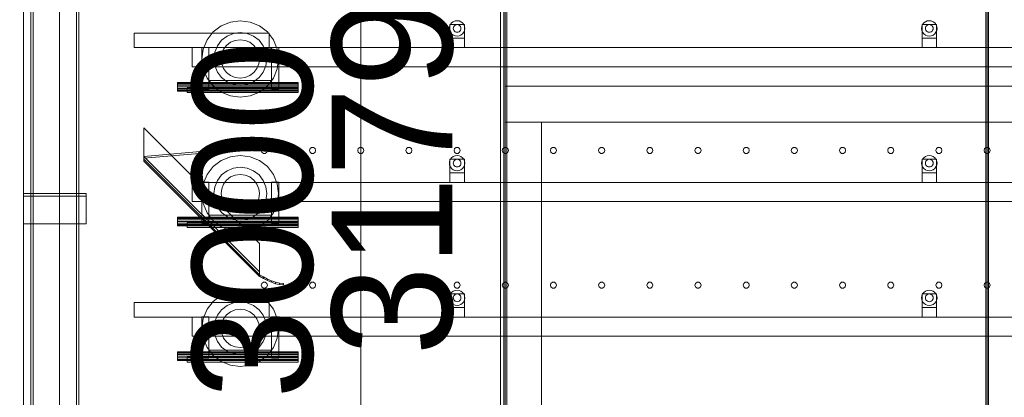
# Model space of a CAD drawing. Header units: millimetres. Extents: x -4395 to 65662, y -65530 to 6847.
# Tile 933 of 1034: x 40453 to 42497, y 1503 to 2288. Entities that reach past the tile are written whole.
import ezdxf

# ---------------------------------------------------------------- set-up
doc = ezdxf.new("R2010")
doc.units = ezdxf.units.MM
for name, color, linetype, lineweight in [('COTAS_O', 1, 'Continuous', 0), ('COTAS_P', 1, 'Continuous', 0), ('lateral_secador', 7, 'Continuous', 0)]:
    doc.layers.add(name, color=color, linetype=linetype, lineweight=lineweight)
doc.dimstyles.new('R19_100', dxfattribs={"dimtxt": 250, "dimasz": 150, "dimexe": 150, "dimexo": 80, "dimgap": 100, "dimtad": 1, "dimtih": 1, "dimtoh": 1, "dimdsep": 46, "dimcen": 0.09, "dimadec": 0, "dimazin": 0, "dimtfac": 1, "dimtdec": 4, "dimtofl": 0, "dimtmove": 0, "dimatfit": 3, "dimfxl": 1, "dimtolj": 1, "dimtzin": 0, "dimarcsym": 0})

# ---------------------------------------------------------------- blocks, each defined once
blk = doc.blocks.new('DIM_R33_10')
at = {"layer": 'COTAS_P'}
for p, q in [((40881.6, 4063.8), (40725.8, 4079.7)), ((27230.5, 1444.9), (40881.6, 4063.8)), ((40881.6, 4063.8), (40742.7, 3991.3)), ((41051.1, 3179.9), (40881.6, 4063.8)), ((27230.5, 1444.9), (27369.3, 1517.3)), ((27400.1, 561), (27230.5, 1444.9)), ((27230.5, 1444.9), (27386.3, 1428.9))]:
    blk.add_line(p, q, dxfattribs=at)
blk.add_text('13900 P', height=250, rotation=10.86, dxfattribs=at).set_placement((34037.2, 2852.5))
blk = doc.blocks.new('DIM_R33_12')
at = {"layer": 'COTAS_P'}
for p, q in [((41051.1, 3179.9), (41451.1, 3179.9)), ((41451.1, 3179.9), (41406.1, 3029.9)), ((41451.1, 0), (41451.1, 3179.9)), ((41451.1, 3179.9), (41496.1, 3029.9)), ((41451.1, 0), (41406.1, 150)), ((41451.1, 0), (41496.1, 150)), ((41051.1, 0), (41451.1, 0))]:
    blk.add_line(p, q, dxfattribs=at)
blk.add_text('3179.9 P', height=250, rotation=90, dxfattribs=at).set_placement((41351.1, 1589.9))
blk = doc.blocks.new('DIM_R33_29')
at = {"layer": 'COTAS_O'}
for p, q in [((40461.1, 3000), (41161.1, 3000)), ((41161.1, 3000), (41116.1, 2850)), ((41161.1, 0), (41161.1, 3000)), ((41161.1, 3000), (41206.1, 2850)), ((41161.1, 0), (41116.1, 150)), ((41161.1, 0), (41206.1, 150)), ((40461.1, 0), (41161.1, 0))]:
    blk.add_line(p, q, dxfattribs=at)
blk.add_text('3000 O', height=250, rotation=90, dxfattribs=at).set_placement((41061.1, 1500))

msp = doc.modelspace()

# ---------------------------------------------------------------- linework, layer by layer
at = {"layer": 'lateral_secador'}
for p, q in [((40461.134, 3000), (40461.134, 0)), ((40536.134, 0), (40536.134, 3000)), ((40461.134, 2925), (40461.134, 0)), ((40476.134, 2925), (40476.134, 20)), ((40481.134, 20), (40481.134, 2925)), ((40571.134, 2925), (40571.134, 20)), ((40576.134, 20), (40576.134, 2925)), ((41458.134, 2925), (41458.134, 60)), ((41461.134, 0), (41461.134, 2925)), ((41464.134, 60), (41464.134, 2925)), ((42458.134, 2925), (42458.134, 60)), ((42461.134, 0), (42461.134, 2925)), ((42464.134, 60), (42464.134, 2925)), ((40461.134, 2750), (40461.134, 0)), ((40536.134, 0), (40536.134, 2750)), ((40871.384, 2275.349), (40854.919, 2262.715)), ((40890.558, 2283.291), (40871.384, 2275.349)), ((40911.134, 2286), (40890.558, 2283.291)), ((40931.71, 2283.291), (40911.134, 2286)), ((40950.884, 2275.349), (40931.71, 2283.291)), ((40967.349, 2262.715), (40950.884, 2275.349)), ((41345.679, 2274.141), (41345.134, 2270)), ((41345.134, 2270), (41345.679, 2265.859)), ((41347.277, 2278), (41345.679, 2274.141)), ((41346.134, 2278), (41376.134, 2278)), ((41346.134, 2278), (41346.134, 2250)), ((41349.82, 2281.314), (41347.277, 2278)), ((41353.134, 2283.856), (41349.82, 2281.314)), ((41356.993, 2285.455), (41353.134, 2283.856)), ((41353.406, 2272.071), (41353.134, 2270)), ((41353.134, 2270), (41353.406, 2267.929)), ((41354.206, 2274), (41353.406, 2272.071)), ((41355.477, 2275.657), (41354.206, 2274)), ((41357.134, 2276.928), (41355.477, 2275.657)), ((41361.134, 2286), (41356.993, 2285.455)), ((41359.063, 2277.727), (41357.134, 2276.928)), ((41361.134, 2278), (41359.063, 2277.727)), ((41365.275, 2285.455), (41361.134, 2286)), ((41363.204, 2277.727), (41361.134, 2278)), ((41365.134, 2276.928), (41363.204, 2277.727)), ((41366.791, 2275.657), (41365.134, 2276.928)), ((41369.134, 2283.856), (41365.275, 2285.455)), ((41368.062, 2274), (41366.791, 2275.657)), ((41368.861, 2272.071), (41368.062, 2274)), ((41369.134, 2270), (41368.861, 2272.071)), ((41368.861, 2267.929), (41369.134, 2270)), ((41372.448, 2281.314), (41369.134, 2283.856)), ((41374.99, 2278), (41372.448, 2281.314)), ((41376.589, 2274.141), (41374.99, 2278)), ((41376.134, 2250), (41376.134, 2278)), ((41377.134, 2270), (41376.589, 2274.141)), ((41376.589, 2265.859), (41377.134, 2270)), ((42325.679, 2274.141), (42325.134, 2270)), ((42325.134, 2270), (42325.679, 2265.859)), ((42327.277, 2278), (42325.679, 2274.141)), ((42326.134, 2278), (42356.134, 2278)), ((42326.134, 2278), (42326.134, 2250)), ((42329.82, 2281.314), (42327.277, 2278)), ((42333.134, 2283.856), (42329.82, 2281.314)), ((42336.993, 2285.455), (42333.134, 2283.856)), ((42333.406, 2272.071), (42333.134, 2270)), ((42333.134, 2270), (42333.406, 2267.929)), ((42334.206, 2274), (42333.406, 2272.071)), ((42335.477, 2275.657), (42334.206, 2274)), ((42337.134, 2276.928), (42335.477, 2275.657)), ((42341.134, 2286), (42336.993, 2285.455)), ((42339.063, 2277.727), (42337.134, 2276.928)), ((42341.134, 2278), (42339.063, 2277.727)), ((42345.275, 2285.455), (42341.134, 2286)), ((42343.204, 2277.727), (42341.134, 2278)), ((42345.134, 2276.928), (42343.204, 2277.727)), ((42346.791, 2275.657), (42345.134, 2276.928)), ((42349.134, 2283.856), (42345.275, 2285.455)), ((42348.062, 2274), (42346.791, 2275.657)), ((42348.861, 2272.071), (42348.062, 2274)), ((42349.134, 2270), (42348.861, 2272.071)), ((42348.861, 2267.929), (42349.134, 2270)), ((42352.448, 2281.314), (42349.134, 2283.856)), ((42354.99, 2278), (42352.448, 2281.314)), ((42356.589, 2274.141), (42354.99, 2278)), ((42356.134, 2250), (42356.134, 2278)), ((42357.134, 2270), (42356.589, 2274.141)), ((42356.589, 2265.859), (42357.134, 2270)), ((40691.134, 2260), (40971.134, 2260)), ((40691.134, 2260), (40691.134, 2230)), ((40854.919, 2262.715), (40842.285, 2246.25)), ((40883.634, 2254.131), (40872.243, 2245.391)), ((40896.899, 2259.626), (40883.634, 2254.131)), ((40911.134, 2261.5), (40896.899, 2259.626)), ((40925.369, 2259.626), (40911.134, 2261.5)), ((40938.634, 2254.131), (40925.369, 2259.626)), ((40950.025, 2245.391), (40938.634, 2254.131)), ((40979.983, 2246.25), (40967.349, 2262.715)), ((40971.134, 2230), (40971.134, 2260)), ((41345.679, 2265.859), (41347.277, 2262)), ((41346.134, 2250), (41376.134, 2250)), ((41346.134, 2250), (41346.134, 2230)), ((41347.277, 2262), (41349.82, 2258.686)), ((41349.82, 2258.686), (41353.134, 2256.144)), ((41353.134, 2256.144), (41356.993, 2254.545)), ((41353.406, 2267.929), (41354.206, 2266)), ((41354.206, 2266), (41355.477, 2264.343)), ((41355.477, 2264.343), (41357.134, 2263.072)), ((41356.993, 2254.545), (41361.134, 2254)), ((41357.134, 2263.072), (41359.063, 2262.273)), ((41359.063, 2262.273), (41361.134, 2262)), ((41361.134, 2262), (41363.204, 2262.273)), ((41361.134, 2254), (41365.275, 2254.545)), ((41363.204, 2262.273), (41365.134, 2263.072)), ((41365.134, 2263.072), (41366.791, 2264.343)), ((41365.275, 2254.545), (41369.134, 2256.144)), ((41366.791, 2264.343), (41368.062, 2266)), ((41368.062, 2266), (41368.861, 2267.929)), ((41369.134, 2256.144), (41372.448, 2258.686)), ((41372.448, 2258.686), (41374.99, 2262)), ((41374.99, 2262), (41376.589, 2265.859)), ((41376.134, 2230), (41376.134, 2250)), ((42325.679, 2265.859), (42327.277, 2262)), ((42326.134, 2250), (42356.134, 2250)), ((42326.134, 2250), (42326.134, 2230)), ((42327.277, 2262), (42329.82, 2258.686)), ((42329.82, 2258.686), (42333.134, 2256.144)), ((42333.134, 2256.144), (42336.993, 2254.545)), ((42333.406, 2267.929), (42334.206, 2266)), ((42334.206, 2266), (42335.477, 2264.343)), ((42335.477, 2264.343), (42337.134, 2263.072)), ((42336.993, 2254.545), (42341.134, 2254)), ((42337.134, 2263.072), (42339.063, 2262.273)), ((42339.063, 2262.273), (42341.134, 2262)), ((42341.134, 2262), (42343.204, 2262.273)), ((42341.134, 2254), (42345.275, 2254.545)), ((42343.204, 2262.273), (42345.134, 2263.072)), ((42345.134, 2263.072), (42346.791, 2264.343)), ((42345.275, 2254.545), (42349.134, 2256.144)), ((42346.791, 2264.343), (42348.062, 2266)), ((42348.062, 2266), (42348.861, 2267.929)), ((42349.134, 2256.144), (42352.448, 2258.686)), ((42352.448, 2258.686), (42354.99, 2262)), ((42354.99, 2262), (42356.589, 2265.859)), ((42356.134, 2230), (42356.134, 2250)), ((40691.134, 2230), (40971.134, 2230)), ((40811.134, 2230), (60111.134, 2230)), ((40811.134, 2230), (40811.134, 2190)), ((40831.134, 2230.5), (40846.134, 2230.5)), ((40831.134, 2230.5), (40831.134, 2144.5)), ((40842.285, 2246.25), (40834.343, 2227.076)), ((40846.134, 2144.5), (40846.134, 2230.5)), ((40863.502, 2234), (40858.008, 2220.735)), ((40872.243, 2245.391), (40863.502, 2234)), ((40882.85, 2234.784), (40876.493, 2226.5)), ((40891.134, 2241.141), (40882.85, 2234.784)), ((40900.781, 2245.137), (40891.134, 2241.141)), ((40911.134, 2246.5), (40900.781, 2245.137)), ((40921.487, 2245.137), (40911.134, 2246.5)), ((40931.134, 2241.141), (40921.487, 2245.137)), ((40939.418, 2234.784), (40931.134, 2241.141)), ((40945.775, 2226.5), (40939.418, 2234.784)), ((40958.765, 2234), (40950.025, 2245.391)), ((40964.26, 2220.735), (40958.765, 2234)), ((40976.134, 2230.5), (40991.134, 2230.5)), ((40976.134, 2230.5), (40976.134, 2144.5)), ((40987.925, 2227.076), (40979.983, 2246.25)), ((40991.134, 2144.5), (40991.134, 2230.5)), ((41346.134, 2230), (41376.134, 2230)), ((42326.134, 2230), (42356.134, 2230)), ((40834.343, 2227.076), (40831.634, 2206.5)), ((40858.008, 2220.735), (40856.134, 2206.5)), ((40872.497, 2216.853), (40871.134, 2206.5)), ((40876.493, 2226.5), (40872.497, 2216.853)), ((40949.771, 2216.853), (40945.775, 2226.5)), ((40951.134, 2206.5), (40949.771, 2216.853)), ((40966.134, 2206.5), (40964.26, 2220.735)), ((40990.634, 2206.5), (40987.925, 2227.076)), ((40811.134, 2190), (60111.134, 2190)), ((40831.634, 2206.5), (40834.343, 2185.924)), ((40856.134, 2206.5), (40858.008, 2192.265)), ((40858.008, 2192.265), (40863.502, 2179)), ((40871.134, 2206.5), (40872.497, 2196.147)), ((40872.497, 2196.147), (40876.493, 2186.5)), ((40945.775, 2186.5), (40949.771, 2196.147)), ((40949.771, 2196.147), (40951.134, 2206.5)), ((40958.765, 2179), (40964.26, 2192.265)), ((40964.26, 2192.265), (40966.134, 2206.5)), ((40987.925, 2185.924), (40990.634, 2206.5)), ((40834.343, 2185.924), (40842.285, 2166.75)), ((40842.285, 2166.75), (40854.919, 2150.285)), ((40863.502, 2179), (40872.243, 2167.609)), ((40872.243, 2167.609), (40883.634, 2158.869)), ((40876.493, 2186.5), (40882.85, 2178.216)), ((40882.85, 2178.216), (40891.134, 2171.859)), ((40891.134, 2171.859), (40900.781, 2167.863)), ((40900.781, 2167.863), (40911.134, 2166.5)), ((40911.134, 2166.5), (40921.487, 2167.863)), ((40921.487, 2167.863), (40931.134, 2171.859)), ((40931.134, 2171.859), (40939.418, 2178.216)), ((40938.634, 2158.869), (40950.025, 2167.609)), ((40939.418, 2178.216), (40945.775, 2186.5)), ((40950.025, 2167.609), (40958.765, 2179)), ((40967.349, 2150.285), (40979.983, 2166.75)), ((40979.983, 2166.75), (40987.925, 2185.924)), ((40781.134, 2156.815), (40781.134, 2157.5)), ((40781.134, 2157.5), (41031.134, 2157.5)), ((40781.134, 2154.864), (40781.134, 2156.815)), ((40781.134, 2156.815), (41031.134, 2156.815)), ((40781.134, 2151.944), (40781.134, 2154.864)), ((40781.134, 2154.864), (41031.134, 2154.864)), ((40781.134, 2148.5), (40781.134, 2151.944)), ((40781.134, 2151.944), (41031.134, 2151.944)), ((40781.134, 2145.056), (40781.134, 2148.5)), ((41031.134, 2148.5), (40781.134, 2148.5)), ((40801.134, 2146.5), (41031.134, 2146.5)), ((40801.134, 2146.5), (40801.134, 2136.5)), ((40846.134, 2161.5), (40976.134, 2161.5)), ((40846.134, 2161.5), (40846.134, 2146.5)), ((40846.134, 2146.5), (40976.134, 2146.5)), ((40854.919, 2150.285), (40871.384, 2137.651)), ((40883.634, 2158.869), (40896.899, 2153.374)), ((40896.899, 2153.374), (40911.134, 2151.5)), ((40911.134, 2151.5), (40925.369, 2153.374)), ((40925.369, 2153.374), (40938.634, 2158.869)), ((40950.884, 2137.651), (40967.349, 2150.285)), ((40976.134, 2146.5), (40976.134, 2161.5)), ((41031.134, 2156.815), (41031.134, 2157.5)), ((41031.134, 2154.864), (41031.134, 2156.815)), ((41031.134, 2151.944), (41031.134, 2154.864)), ((41031.134, 2148.5), (41031.134, 2151.944)), ((41031.134, 2148.5), (41031.134, 2145.056)), ((41031.134, 2136.5), (41031.134, 2146.5)), ((41461.134, 2150), (44461.134, 2150)), ((41461.134, 2150), (41461.134, 2075)), ((40781.134, 2145.056), (40781.134, 2142.136)), ((40781.134, 2145.056), (41031.134, 2145.056)), ((40781.134, 2142.136), (40781.134, 2140.185)), ((40781.134, 2142.136), (41031.134, 2142.136)), ((40781.134, 2140.185), (40781.134, 2139.5)), ((40781.134, 2140.185), (41031.134, 2140.185)), ((40781.134, 2139.5), (41031.134, 2139.5)), ((40801.134, 2136.5), (41031.134, 2136.5)), ((40831.134, 2144.5), (40846.134, 2144.5)), ((40871.384, 2137.651), (40890.558, 2129.709)), ((40890.558, 2129.709), (40911.134, 2127)), ((40911.134, 2127), (40931.71, 2129.709)), ((40931.71, 2129.709), (40950.884, 2137.651)), ((40976.134, 2144.5), (40991.134, 2144.5)), ((41031.134, 2145.056), (41031.134, 2142.136)), ((41031.134, 2142.136), (41031.134, 2140.185)), ((41031.134, 2140.185), (41031.134, 2139.5)), ((41461.134, 2075), (42461.134, 2075)), ((41461.134, 2075), (41461.134, 135)), ((41461.134, 2075), (41536.134, 2075)), ((41461.134, 2075), (44461.134, 2075)), ((41536.134, 135), (41536.134, 2075)), ((42458.134, 2075), (42464.134, 2075)), ((42458.134, 2075), (42458.134, 135)), ((42461.134, 135), (42461.134, 2075)), ((42461.134, 2075), (43461.134, 2075)), ((42464.134, 135), (42464.134, 2075)), ((40951.134, 1823), (40711.134, 2063)), ((40711.134, 2063), (40711.134, 1994)), ((40851.134, 2016), (40711.134, 2004)), ((40851.134, 2012), (40711.134, 2000)), ((40711.134, 2004), (40951.134, 1764)), ((40711.134, 1998), (40711.134, 2004)), ((40711.134, 2004), (40711.134, 2000)), ((40851.134, 2012), (40851.134, 2016)), ((40890.558, 2003.291), (40871.384, 1995.349)), ((40911.134, 2006), (40890.558, 2003.291)), ((40931.71, 2003.291), (40911.134, 2006)), ((40950.884, 1995.349), (40931.71, 2003.291)), ((40955.997, 2020.082), (40954.784, 2016.35)), ((40954.784, 2016.35), (40955.997, 2012.618)), ((40959.172, 2022.389), (40955.997, 2020.082)), ((40955.997, 2012.618), (40959.172, 2010.311)), ((40963.096, 2022.389), (40959.172, 2022.389)), ((40959.172, 2010.311), (40963.096, 2010.311)), ((40966.271, 2020.082), (40963.096, 2022.389)), ((40963.096, 2010.311), (40966.271, 2012.618)), ((40967.484, 2016.35), (40966.271, 2020.082)), ((40966.271, 2012.618), (40967.484, 2016.35)), ((41055.997, 2020.082), (41054.784, 2016.35)), ((41054.784, 2016.35), (41055.997, 2012.618)), ((41059.172, 2022.389), (41055.997, 2020.082)), ((41055.997, 2012.618), (41059.172, 2010.311)), ((41063.096, 2022.389), (41059.172, 2022.389)), ((41059.172, 2010.311), (41063.096, 2010.311)), ((41066.271, 2020.082), (41063.096, 2022.389)), ((41063.096, 2010.311), (41066.271, 2012.618)), ((41067.484, 2016.35), (41066.271, 2020.082)), ((41066.271, 2012.618), (41067.484, 2016.35)), ((41155.997, 2020.082), (41154.784, 2016.35)), ((41154.784, 2016.35), (41155.997, 2012.618)), ((41159.172, 2022.389), (41155.997, 2020.082)), ((41155.997, 2012.618), (41159.172, 2010.311)), ((41163.096, 2022.389), (41159.172, 2022.389)), ((41159.172, 2010.311), (41163.096, 2010.311)), ((41166.271, 2020.082), (41163.096, 2022.389)), ((41163.096, 2010.311), (41166.271, 2012.618)), ((41167.484, 2016.35), (41166.271, 2020.082)), ((41166.271, 2012.618), (41167.484, 2016.35)), ((41255.997, 2020.082), (41254.784, 2016.35)), ((41254.784, 2016.35), (41255.997, 2012.618)), ((41259.172, 2022.389), (41255.997, 2020.082)), ((41255.997, 2012.618), (41259.172, 2010.311)), ((41263.096, 2022.389), (41259.172, 2022.389)), ((41259.172, 2010.311), (41263.096, 2010.311)), ((41266.271, 2020.082), (41263.096, 2022.389)), ((41263.096, 2010.311), (41266.271, 2012.618)), ((41267.484, 2016.35), (41266.271, 2020.082)), ((41266.271, 2012.618), (41267.484, 2016.35)), ((41353.134, 2003.856), (41349.82, 2001.314)), ((41356.993, 2005.455), (41353.134, 2003.856)), ((41355.997, 2020.082), (41354.784, 2016.35)), ((41354.784, 2016.35), (41355.997, 2012.618)), ((41359.172, 2022.389), (41355.997, 2020.082)), ((41355.997, 2012.618), (41359.172, 2010.311)), ((41361.134, 2006), (41356.993, 2005.455)), ((41363.096, 2022.389), (41359.172, 2022.389)), ((41359.172, 2010.311), (41363.096, 2010.311)), ((41365.275, 2005.455), (41361.134, 2006)), ((41366.271, 2020.082), (41363.096, 2022.389)), ((41363.096, 2010.311), (41366.271, 2012.618)), ((41369.134, 2003.856), (41365.275, 2005.455)), ((41367.484, 2016.35), (41366.271, 2020.082)), ((41366.271, 2012.618), (41367.484, 2016.35)), ((41372.448, 2001.314), (41369.134, 2003.856)), ((41455.997, 2020.082), (41454.784, 2016.35)), ((41454.784, 2016.35), (41455.997, 2012.618)), ((41459.172, 2022.389), (41455.997, 2020.082)), ((41455.997, 2012.618), (41459.172, 2010.311)), ((41463.096, 2022.389), (41459.172, 2022.389)), ((41459.172, 2010.311), (41463.096, 2010.311)), ((41466.271, 2020.082), (41463.096, 2022.389)), ((41463.096, 2010.311), (41466.271, 2012.618)), ((41467.484, 2016.35), (41466.271, 2020.082)), ((41466.271, 2012.618), (41467.484, 2016.35)), ((41555.997, 2020.082), (41554.784, 2016.35)), ((41554.784, 2016.35), (41555.997, 2012.618)), ((41559.172, 2022.389), (41555.997, 2020.082)), ((41555.997, 2012.618), (41559.172, 2010.311)), ((41563.096, 2022.389), (41559.172, 2022.389)), ((41559.172, 2010.311), (41563.096, 2010.311)), ((41566.271, 2020.082), (41563.096, 2022.389)), ((41563.096, 2010.311), (41566.271, 2012.618)), ((41567.484, 2016.35), (41566.271, 2020.082)), ((41566.271, 2012.618), (41567.484, 2016.35)), ((41655.997, 2020.082), (41654.784, 2016.35)), ((41654.784, 2016.35), (41655.997, 2012.618)), ((41659.172, 2022.389), (41655.997, 2020.082)), ((41655.997, 2012.618), (41659.172, 2010.311)), ((41663.096, 2022.389), (41659.172, 2022.389)), ((41659.172, 2010.311), (41663.096, 2010.311)), ((41666.271, 2020.082), (41663.096, 2022.389)), ((41663.096, 2010.311), (41666.271, 2012.618)), ((41667.484, 2016.35), (41666.271, 2020.082)), ((41666.271, 2012.618), (41667.484, 2016.35)), ((41755.997, 2020.082), (41754.784, 2016.35)), ((41754.784, 2016.35), (41755.997, 2012.618)), ((41759.172, 2022.389), (41755.997, 2020.082)), ((41755.997, 2012.618), (41759.172, 2010.311)), ((41763.096, 2022.389), (41759.172, 2022.389)), ((41759.172, 2010.311), (41763.096, 2010.311)), ((41766.271, 2020.082), (41763.096, 2022.389)), ((41763.096, 2010.311), (41766.271, 2012.618)), ((41767.484, 2016.35), (41766.271, 2020.082)), ((41766.271, 2012.618), (41767.484, 2016.35)), ((41855.997, 2020.082), (41854.784, 2016.35)), ((41854.784, 2016.35), (41855.997, 2012.618)), ((41859.172, 2022.389), (41855.997, 2020.082)), ((41855.997, 2012.618), (41859.172, 2010.311)), ((41863.096, 2022.389), (41859.172, 2022.389)), ((41859.172, 2010.311), (41863.096, 2010.311)), ((41866.271, 2020.082), (41863.096, 2022.389)), ((41863.096, 2010.311), (41866.271, 2012.618)), ((41867.484, 2016.35), (41866.271, 2020.082)), ((41866.271, 2012.618), (41867.484, 2016.35)), ((41955.997, 2020.082), (41954.784, 2016.35)), ((41954.784, 2016.35), (41955.997, 2012.618)), ((41959.172, 2022.389), (41955.997, 2020.082)), ((41955.997, 2012.618), (41959.172, 2010.311)), ((41963.096, 2022.389), (41959.172, 2022.389)), ((41959.172, 2010.311), (41963.096, 2010.311)), ((41966.271, 2020.082), (41963.096, 2022.389)), ((41963.096, 2010.311), (41966.271, 2012.618)), ((41967.484, 2016.35), (41966.271, 2020.082)), ((41966.271, 2012.618), (41967.484, 2016.35)), ((42055.997, 2020.082), (42054.784, 2016.35)), ((42054.784, 2016.35), (42055.997, 2012.618)), ((42059.172, 2022.389), (42055.997, 2020.082)), ((42055.997, 2012.618), (42059.172, 2010.311)), ((42063.096, 2022.389), (42059.172, 2022.389)), ((42059.172, 2010.311), (42063.096, 2010.311)), ((42066.271, 2020.082), (42063.096, 2022.389)), ((42063.096, 2010.311), (42066.271, 2012.618)), ((42067.484, 2016.35), (42066.271, 2020.082)), ((42066.271, 2012.618), (42067.484, 2016.35)), ((42155.997, 2020.082), (42154.784, 2016.35)), ((42154.784, 2016.35), (42155.997, 2012.618)), ((42159.172, 2022.389), (42155.997, 2020.082)), ((42155.997, 2012.618), (42159.172, 2010.311)), ((42163.096, 2022.389), (42159.172, 2022.389)), ((42159.172, 2010.311), (42163.096, 2010.311)), ((42166.271, 2020.082), (42163.096, 2022.389)), ((42163.096, 2010.311), (42166.271, 2012.618)), ((42167.484, 2016.35), (42166.271, 2020.082)), ((42166.271, 2012.618), (42167.484, 2016.35)), ((42255.997, 2020.082), (42254.784, 2016.35)), ((42254.784, 2016.35), (42255.997, 2012.618)), ((42259.172, 2022.389), (42255.997, 2020.082)), ((42255.997, 2012.618), (42259.172, 2010.311)), ((42263.096, 2022.389), (42259.172, 2022.389)), ((42259.172, 2010.311), (42263.096, 2010.311)), ((42266.271, 2020.082), (42263.096, 2022.389)), ((42263.096, 2010.311), (42266.271, 2012.618)), ((42267.484, 2016.35), (42266.271, 2020.082)), ((42266.271, 2012.618), (42267.484, 2016.35)), ((42333.134, 2003.856), (42329.82, 2001.314)), ((42336.993, 2005.455), (42333.134, 2003.856)), ((42341.134, 2006), (42336.993, 2005.455)), ((42345.275, 2005.455), (42341.134, 2006)), ((42349.134, 2003.856), (42345.275, 2005.455)), ((42352.448, 2001.314), (42349.134, 2003.856)), ((42355.997, 2020.082), (42354.784, 2016.35)), ((42354.784, 2016.35), (42355.997, 2012.618)), ((42359.172, 2022.389), (42355.997, 2020.082)), ((42355.997, 2012.618), (42359.172, 2010.311)), ((42363.096, 2022.389), (42359.172, 2022.389)), ((42359.172, 2010.311), (42363.096, 2010.311)), ((42366.271, 2020.082), (42363.096, 2022.389)), ((42363.096, 2010.311), (42366.271, 2012.618)), ((42367.484, 2016.35), (42366.271, 2020.082)), ((42366.271, 2012.618), (42367.484, 2016.35)), ((42455.997, 2020.082), (42454.784, 2016.35)), ((42454.784, 2016.35), (42455.997, 2012.618)), ((42459.172, 2022.389), (42455.997, 2020.082)), ((42455.997, 2012.618), (42459.172, 2010.311)), ((42463.096, 2022.389), (42459.172, 2022.389)), ((42459.172, 2010.311), (42463.096, 2010.311)), ((42466.271, 2020.082), (42463.096, 2022.389)), ((42463.096, 2010.311), (42466.271, 2012.618)), ((42467.484, 2016.35), (42466.271, 2020.082)), ((42466.271, 2012.618), (42467.484, 2016.35)), ((40711.134, 1998), (40951.134, 1758)), ((40711.134, 1994), (40711.134, 1998)), ((40711.134, 1994), (40951.134, 1754)), ((40854.919, 1982.715), (40842.285, 1966.25)), ((40871.384, 1995.349), (40854.919, 1982.715)), ((40967.349, 1982.715), (40950.884, 1995.349)), ((40979.983, 1966.25), (40967.349, 1982.715)), ((41345.679, 1994.141), (41345.134, 1990)), ((41345.134, 1990), (41345.679, 1985.859)), ((41347.277, 1998), (41345.679, 1994.141)), ((41345.679, 1985.859), (41347.277, 1982)), ((41346.134, 1998), (41376.134, 1998)), ((41346.134, 1998), (41346.134, 1970)), ((41349.82, 2001.314), (41347.277, 1998)), ((41353.406, 1992.071), (41353.134, 1990)), ((41353.134, 1990), (41353.406, 1987.929)), ((41354.206, 1994), (41353.406, 1992.071)), ((41353.406, 1987.929), (41354.206, 1986)), ((41355.477, 1995.657), (41354.206, 1994)), ((41354.206, 1986), (41355.477, 1984.343)), ((41357.134, 1996.928), (41355.477, 1995.657)), ((41355.477, 1984.343), (41357.134, 1983.072)), ((41359.063, 1997.727), (41357.134, 1996.928)), ((41357.134, 1983.072), (41359.063, 1982.273)), ((41361.134, 1998), (41359.063, 1997.727)), ((41359.063, 1982.273), (41361.134, 1982)), ((41363.204, 1997.727), (41361.134, 1998)), ((41361.134, 1982), (41363.204, 1982.273)), ((41365.134, 1996.928), (41363.204, 1997.727)), ((41363.204, 1982.273), (41365.134, 1983.072)), ((41366.791, 1995.657), (41365.134, 1996.928)), ((41365.134, 1983.072), (41366.791, 1984.343)), ((41368.062, 1994), (41366.791, 1995.657)), ((41366.791, 1984.343), (41368.062, 1986)), ((41368.861, 1992.071), (41368.062, 1994)), ((41368.062, 1986), (41368.861, 1987.929)), ((41369.134, 1990), (41368.861, 1992.071)), ((41368.861, 1987.929), (41369.134, 1990)), ((41374.99, 1998), (41372.448, 2001.314)), ((41376.589, 1994.141), (41374.99, 1998)), ((41374.99, 1982), (41376.589, 1985.859)), ((41376.134, 1970), (41376.134, 1998)), ((41377.134, 1990), (41376.589, 1994.141)), ((41376.589, 1985.859), (41377.134, 1990)), ((42325.679, 1994.141), (42325.134, 1990)), ((42325.134, 1990), (42325.679, 1985.859)), ((42327.277, 1998), (42325.679, 1994.141)), ((42325.679, 1985.859), (42327.277, 1982)), ((42326.134, 1998), (42356.134, 1998)), ((42326.134, 1998), (42326.134, 1970)), ((42329.82, 2001.314), (42327.277, 1998)), ((42333.406, 1992.071), (42333.134, 1990)), ((42333.134, 1990), (42333.406, 1987.929)), ((42334.206, 1994), (42333.406, 1992.071)), ((42333.406, 1987.929), (42334.206, 1986)), ((42335.477, 1995.657), (42334.206, 1994)), ((42334.206, 1986), (42335.477, 1984.343)), ((42337.134, 1996.928), (42335.477, 1995.657)), ((42335.477, 1984.343), (42337.134, 1983.072)), ((42339.063, 1997.727), (42337.134, 1996.928)), ((42337.134, 1983.072), (42339.063, 1982.273)), ((42341.134, 1998), (42339.063, 1997.727)), ((42339.063, 1982.273), (42341.134, 1982)), ((42343.204, 1997.727), (42341.134, 1998)), ((42341.134, 1982), (42343.204, 1982.273)), ((42345.134, 1996.928), (42343.204, 1997.727)), ((42343.204, 1982.273), (42345.134, 1983.072)), ((42346.791, 1995.657), (42345.134, 1996.928)), ((42345.134, 1983.072), (42346.791, 1984.343)), ((42348.062, 1994), (42346.791, 1995.657)), ((42346.791, 1984.343), (42348.062, 1986)), ((42348.861, 1992.071), (42348.062, 1994)), ((42348.062, 1986), (42348.861, 1987.929)), ((42349.134, 1990), (42348.861, 1992.071)), ((42348.861, 1987.929), (42349.134, 1990)), ((42354.99, 1998), (42352.448, 2001.314)), ((42356.589, 1994.141), (42354.99, 1998)), ((42354.99, 1982), (42356.589, 1985.859)), ((42356.134, 1970), (42356.134, 1998)), ((42357.134, 1990), (42356.589, 1994.141)), ((42356.589, 1985.859), (42357.134, 1990)), ((40842.285, 1966.25), (40834.343, 1947.076)), ((40872.243, 1965.391), (40863.502, 1954)), ((40883.634, 1974.131), (40872.243, 1965.391)), ((40896.899, 1979.626), (40883.634, 1974.131)), ((40900.781, 1965.137), (40891.134, 1961.141)), ((40911.134, 1981.5), (40896.899, 1979.626)), ((40911.134, 1966.5), (40900.781, 1965.137)), ((40925.369, 1979.626), (40911.134, 1981.5)), ((40921.487, 1965.137), (40911.134, 1966.5)), ((40931.134, 1961.141), (40921.487, 1965.137)), ((40938.634, 1974.131), (40925.369, 1979.626)), ((40950.025, 1965.391), (40938.634, 1974.131)), ((40958.765, 1954), (40950.025, 1965.391)), ((40987.925, 1947.076), (40979.983, 1966.25)), ((41346.134, 1970), (41376.134, 1970)), ((41346.134, 1970), (41346.134, 1950)), ((41347.277, 1982), (41349.82, 1978.686)), ((41349.82, 1978.686), (41353.134, 1976.144)), ((41353.134, 1976.144), (41356.993, 1974.545)), ((41356.993, 1974.545), (41361.134, 1974)), ((41361.134, 1974), (41365.275, 1974.545)), ((41365.275, 1974.545), (41369.134, 1976.144)), ((41369.134, 1976.144), (41372.448, 1978.686)), ((41372.448, 1978.686), (41374.99, 1982)), ((41376.134, 1950), (41376.134, 1970)), ((42326.134, 1970), (42356.134, 1970)), ((42326.134, 1970), (42326.134, 1950)), ((42327.277, 1982), (42329.82, 1978.686)), ((42329.82, 1978.686), (42333.134, 1976.144)), ((42333.134, 1976.144), (42336.993, 1974.545)), ((42336.993, 1974.545), (42341.134, 1974)), ((42341.134, 1974), (42345.275, 1974.545)), ((42345.275, 1974.545), (42349.134, 1976.144)), ((42349.134, 1976.144), (42352.448, 1978.686)), ((42352.448, 1978.686), (42354.99, 1982)), ((42356.134, 1950), (42356.134, 1970)), ((40811.134, 1950), (60111.134, 1950)), ((40811.134, 1950), (40811.134, 1910)), ((40831.134, 1950.5), (40846.134, 1950.5)), ((40831.134, 1950.5), (40831.134, 1864.5)), ((40834.343, 1947.076), (40831.634, 1926.5)), ((40846.134, 1864.5), (40846.134, 1950.5)), ((40863.502, 1954), (40858.008, 1940.735)), ((40876.493, 1946.5), (40872.497, 1936.853)), ((40882.85, 1954.784), (40876.493, 1946.5)), ((40891.134, 1961.141), (40882.85, 1954.784)), ((40939.418, 1954.784), (40931.134, 1961.141)), ((40945.775, 1946.5), (40939.418, 1954.784)), ((40949.771, 1936.853), (40945.775, 1946.5)), ((40964.26, 1940.735), (40958.765, 1954)), ((40976.134, 1950.5), (40991.134, 1950.5)), ((40976.134, 1950.5), (40976.134, 1864.5)), ((40990.634, 1926.5), (40987.925, 1947.076)), ((40991.134, 1864.5), (40991.134, 1950.5)), ((41346.134, 1950), (41376.134, 1950)), ((42326.134, 1950), (42356.134, 1950)), ((40461.134, 1926.5), (40591.134, 1926.5)), ((40461.134, 1926.5), (40461.134, 1863.5)), ((40461.134, 1926.5), (40461.134, 1921.5)), ((40461.134, 1921.5), (40591.134, 1921.5)), ((40591.134, 1863.5), (40591.134, 1926.5)), ((40591.134, 1921.5), (40591.134, 1926.5)), ((40831.634, 1926.5), (40834.343, 1905.924)), ((40858.008, 1940.735), (40856.134, 1926.5)), ((40856.134, 1926.5), (40858.008, 1912.265)), ((40872.497, 1936.853), (40871.134, 1926.5)), ((40871.134, 1926.5), (40872.497, 1916.147)), ((40951.134, 1926.5), (40949.771, 1936.853)), ((40949.771, 1916.147), (40951.134, 1926.5)), ((40966.134, 1926.5), (40964.26, 1940.735)), ((40964.26, 1912.265), (40966.134, 1926.5)), ((40987.925, 1905.924), (40990.634, 1926.5)), ((40811.134, 1910), (60111.134, 1910)), ((40834.343, 1905.924), (40842.285, 1886.75)), ((40858.008, 1912.265), (40863.502, 1899)), ((40872.497, 1916.147), (40876.493, 1906.5)), ((40876.493, 1906.5), (40882.85, 1898.216)), ((40939.418, 1898.216), (40945.775, 1906.5)), ((40945.775, 1906.5), (40949.771, 1916.147)), ((40958.765, 1899), (40964.26, 1912.265)), ((40979.983, 1886.75), (40987.925, 1905.924)), ((40842.285, 1886.75), (40854.919, 1870.285)), ((40846.134, 1881.5), (40976.134, 1881.5)), ((40846.134, 1881.5), (40846.134, 1866.5)), ((40863.502, 1899), (40872.243, 1887.609)), ((40872.243, 1887.609), (40883.634, 1878.869)), ((40882.85, 1898.216), (40891.134, 1891.859)), ((40891.134, 1891.859), (40900.781, 1887.863)), ((40900.781, 1887.863), (40911.134, 1886.5)), ((40911.134, 1886.5), (40921.487, 1887.863)), ((40921.487, 1887.863), (40931.134, 1891.859)), ((40931.134, 1891.859), (40939.418, 1898.216)), ((40938.634, 1878.869), (40950.025, 1887.609)), ((40950.025, 1887.609), (40958.765, 1899)), ((40967.349, 1870.285), (40979.983, 1886.75)), ((40976.134, 1866.5), (40976.134, 1881.5)), ((40461.134, 1863.5), (40591.134, 1863.5)), ((40781.134, 1876.815), (40781.134, 1877.5)), ((40781.134, 1877.5), (41031.134, 1877.5)), ((40781.134, 1874.864), (40781.134, 1876.815)), ((40781.134, 1876.815), (41031.134, 1876.815)), ((40781.134, 1871.944), (40781.134, 1874.864)), ((40781.134, 1874.864), (41031.134, 1874.864)), ((40781.134, 1868.5), (40781.134, 1871.944)), ((40781.134, 1871.944), (41031.134, 1871.944)), ((40781.134, 1865.056), (40781.134, 1868.5)), ((41031.134, 1868.5), (40781.134, 1868.5)), ((40781.134, 1865.056), (40781.134, 1862.136)), ((40781.134, 1865.056), (41031.134, 1865.056)), ((40781.134, 1862.136), (40781.134, 1860.185)), ((40781.134, 1862.136), (41031.134, 1862.136)), ((40781.134, 1860.185), (40781.134, 1859.5)), ((40781.134, 1860.185), (41031.134, 1860.185)), ((40801.134, 1866.5), (41031.134, 1866.5)), ((40801.134, 1866.5), (40801.134, 1856.5)), ((40831.134, 1864.5), (40846.134, 1864.5)), ((40846.134, 1866.5), (40976.134, 1866.5)), ((40854.919, 1870.285), (40871.384, 1857.651)), ((40883.634, 1878.869), (40896.899, 1873.374)), ((40896.899, 1873.374), (40911.134, 1871.5)), ((40911.134, 1871.5), (40925.369, 1873.374)), ((40925.369, 1873.374), (40938.634, 1878.869)), ((40950.884, 1857.651), (40967.349, 1870.285)), ((40976.134, 1864.5), (40991.134, 1864.5)), ((41031.134, 1876.815), (41031.134, 1877.5)), ((41031.134, 1874.864), (41031.134, 1876.815)), ((41031.134, 1871.944), (41031.134, 1874.864)), ((41031.134, 1868.5), (41031.134, 1871.944)), ((41031.134, 1868.5), (41031.134, 1865.056)), ((41031.134, 1856.5), (41031.134, 1866.5)), ((41031.134, 1865.056), (41031.134, 1862.136)), ((41031.134, 1862.136), (41031.134, 1860.185)), ((41031.134, 1860.185), (41031.134, 1859.5)), ((40781.134, 1859.5), (41031.134, 1859.5)), ((40801.134, 1856.5), (41031.134, 1856.5)), ((40871.384, 1857.651), (40890.558, 1849.709)), ((40890.558, 1849.709), (40911.134, 1847)), ((40911.134, 1847), (40931.71, 1849.709)), ((40931.71, 1849.709), (40950.884, 1857.651)), ((40951.134, 1754), (40951.134, 1823)), ((40951.134, 1764), (40951.134, 1758)), ((40951.134, 1758), (40951.134, 1754)), ((40951.134, 1758), (40959.467, 1753.341)), ((40951.134, 1755), (40951.134, 1758)), ((40951.134, 1755), (40959.467, 1750.341)), ((40955.997, 1740.082), (40954.784, 1736.35)), ((40959.172, 1742.389), (40955.997, 1740.082)), ((40963.096, 1742.389), (40959.172, 1742.389)), ((40959.467, 1753.341), (40959.467, 1750.341)), ((40959.467, 1753.341), (40967.801, 1749)), ((40959.467, 1750.341), (40967.801, 1746)), ((40966.271, 1740.082), (40963.096, 1742.389)), ((40967.484, 1736.35), (40966.271, 1740.082)), ((40967.801, 1749), (40967.801, 1746)), ((40967.801, 1749), (40976.134, 1745.272)), ((40967.801, 1746), (40976.134, 1742.272)), ((40976.134, 1745.272), (40976.134, 1742.272)), ((40976.134, 1745.272), (40984.467, 1742.412)), ((40976.134, 1742.272), (40984.467, 1739.412)), ((40984.467, 1742.412), (40984.467, 1739.412)), ((40984.467, 1742.412), (40992.801, 1740.613)), ((40984.467, 1739.412), (40992.801, 1737.613)), ((40992.801, 1740.613), (40992.801, 1737.613)), ((40992.801, 1740.613), (41001.134, 1740)), ((40992.801, 1737.613), (41001.134, 1737)), ((41001.134, 1740), (41001.134, 1737)), ((41055.997, 1740.082), (41054.784, 1736.35)), ((41059.172, 1742.389), (41055.997, 1740.082)), ((41063.096, 1742.389), (41059.172, 1742.389)), ((41066.271, 1740.082), (41063.096, 1742.389)), ((41067.484, 1736.35), (41066.271, 1740.082)), ((41155.997, 1740.082), (41154.784, 1736.35)), ((41159.172, 1742.389), (41155.997, 1740.082)), ((41163.096, 1742.389), (41159.172, 1742.389)), ((41166.271, 1740.082), (41163.096, 1742.389)), ((41167.484, 1736.35), (41166.271, 1740.082)), ((41255.997, 1740.082), (41254.784, 1736.35)), ((41259.172, 1742.389), (41255.997, 1740.082)), ((41263.096, 1742.389), (41259.172, 1742.389)), ((41266.271, 1740.082), (41263.096, 1742.389)), ((41267.484, 1736.35), (41266.271, 1740.082)), ((41355.997, 1740.082), (41354.784, 1736.35)), ((41359.172, 1742.389), (41355.997, 1740.082)), ((41363.096, 1742.389), (41359.172, 1742.389)), ((41366.271, 1740.082), (41363.096, 1742.389)), ((41367.484, 1736.35), (41366.271, 1740.082)), ((41455.997, 1740.082), (41454.784, 1736.35)), ((41459.172, 1742.389), (41455.997, 1740.082)), ((41463.096, 1742.389), (41459.172, 1742.389)), ((41466.271, 1740.082), (41463.096, 1742.389)), ((41467.484, 1736.35), (41466.271, 1740.082)), ((41555.997, 1740.082), (41554.784, 1736.35)), ((41559.172, 1742.389), (41555.997, 1740.082)), ((41563.096, 1742.389), (41559.172, 1742.389)), ((41566.271, 1740.082), (41563.096, 1742.389)), ((41567.484, 1736.35), (41566.271, 1740.082)), ((41655.997, 1740.082), (41654.784, 1736.35)), ((41659.172, 1742.389), (41655.997, 1740.082)), ((41663.096, 1742.389), (41659.172, 1742.389)), ((41666.271, 1740.082), (41663.096, 1742.389)), ((41667.484, 1736.35), (41666.271, 1740.082)), ((41755.997, 1740.082), (41754.784, 1736.35)), ((41759.172, 1742.389), (41755.997, 1740.082)), ((41763.096, 1742.389), (41759.172, 1742.389)), ((41766.271, 1740.082), (41763.096, 1742.389)), ((41767.484, 1736.35), (41766.271, 1740.082)), ((41855.997, 1740.082), (41854.784, 1736.35)), ((41859.172, 1742.389), (41855.997, 1740.082)), ((41863.096, 1742.389), (41859.172, 1742.389)), ((41866.271, 1740.082), (41863.096, 1742.389)), ((41867.484, 1736.35), (41866.271, 1740.082)), ((41955.997, 1740.082), (41954.784, 1736.35)), ((41959.172, 1742.389), (41955.997, 1740.082)), ((41963.096, 1742.389), (41959.172, 1742.389)), ((41966.271, 1740.082), (41963.096, 1742.389)), ((41967.484, 1736.35), (41966.271, 1740.082)), ((42055.997, 1740.082), (42054.784, 1736.35)), ((42059.172, 1742.389), (42055.997, 1740.082)), ((42063.096, 1742.389), (42059.172, 1742.389)), ((42066.271, 1740.082), (42063.096, 1742.389)), ((42067.484, 1736.35), (42066.271, 1740.082)), ((42155.997, 1740.082), (42154.784, 1736.35)), ((42159.172, 1742.389), (42155.997, 1740.082)), ((42163.096, 1742.389), (42159.172, 1742.389)), ((42166.271, 1740.082), (42163.096, 1742.389)), ((42167.484, 1736.35), (42166.271, 1740.082)), ((42255.997, 1740.082), (42254.784, 1736.35)), ((42259.172, 1742.389), (42255.997, 1740.082)), ((42263.096, 1742.389), (42259.172, 1742.389)), ((42266.271, 1740.082), (42263.096, 1742.389)), ((42267.484, 1736.35), (42266.271, 1740.082)), ((42355.997, 1740.082), (42354.784, 1736.35)), ((42359.172, 1742.389), (42355.997, 1740.082)), ((42363.096, 1742.389), (42359.172, 1742.389)), ((42366.271, 1740.082), (42363.096, 1742.389)), ((42367.484, 1736.35), (42366.271, 1740.082)), ((42455.997, 1740.082), (42454.784, 1736.35)), ((42459.172, 1742.389), (42455.997, 1740.082)), ((42463.096, 1742.389), (42459.172, 1742.389)), ((42466.271, 1740.082), (42463.096, 1742.389)), ((42467.484, 1736.35), (42466.271, 1740.082)), ((40890.558, 1723.291), (40871.384, 1715.349)), ((40911.134, 1726), (40890.558, 1723.291)), ((40931.71, 1723.291), (40911.134, 1726)), ((40950.884, 1715.349), (40931.71, 1723.291)), ((40954.784, 1736.35), (40955.997, 1732.618)), ((40955.997, 1732.618), (40959.172, 1730.311)), ((40959.172, 1730.311), (40963.096, 1730.311)), ((40963.096, 1730.311), (40966.271, 1732.618)), ((40966.271, 1732.618), (40967.484, 1736.35)), ((41054.784, 1736.35), (41055.997, 1732.618)), ((41055.997, 1732.618), (41059.172, 1730.311)), ((41059.172, 1730.311), (41063.096, 1730.311)), ((41063.096, 1730.311), (41066.271, 1732.618)), ((41066.271, 1732.618), (41067.484, 1736.35)), ((41154.784, 1736.35), (41155.997, 1732.618)), ((41155.997, 1732.618), (41159.172, 1730.311)), ((41159.172, 1730.311), (41163.096, 1730.311)), ((41163.096, 1730.311), (41166.271, 1732.618)), ((41166.271, 1732.618), (41167.484, 1736.35)), ((41254.784, 1736.35), (41255.997, 1732.618)), ((41255.997, 1732.618), (41259.172, 1730.311)), ((41259.172, 1730.311), (41263.096, 1730.311)), ((41263.096, 1730.311), (41266.271, 1732.618)), ((41266.271, 1732.618), (41267.484, 1736.35)), ((41347.277, 1718), (41345.679, 1714.141)), ((41346.134, 1718), (41376.134, 1718)), ((41346.134, 1718), (41346.134, 1690)), ((41349.82, 1721.314), (41347.277, 1718)), ((41353.134, 1723.856), (41349.82, 1721.314)), ((41356.993, 1725.455), (41353.134, 1723.856)), ((41354.784, 1736.35), (41355.997, 1732.618)), ((41357.134, 1716.928), (41355.477, 1715.657)), ((41355.997, 1732.618), (41359.172, 1730.311)), ((41361.134, 1726), (41356.993, 1725.455)), ((41359.063, 1717.727), (41357.134, 1716.928)), ((41361.134, 1718), (41359.063, 1717.727)), ((41359.172, 1730.311), (41363.096, 1730.311)), ((41365.275, 1725.455), (41361.134, 1726)), ((41363.204, 1717.727), (41361.134, 1718)), ((41363.096, 1730.311), (41366.271, 1732.618)), ((41365.134, 1716.928), (41363.204, 1717.727)), ((41366.791, 1715.657), (41365.134, 1716.928)), ((41369.134, 1723.856), (41365.275, 1725.455)), ((41366.271, 1732.618), (41367.484, 1736.35)), ((41372.448, 1721.314), (41369.134, 1723.856)), ((41374.99, 1718), (41372.448, 1721.314)), ((41376.589, 1714.141), (41374.99, 1718)), ((41376.134, 1690), (41376.134, 1718)), ((41454.784, 1736.35), (41455.997, 1732.618)), ((41455.997, 1732.618), (41459.172, 1730.311)), ((41459.172, 1730.311), (41463.096, 1730.311)), ((41463.096, 1730.311), (41466.271, 1732.618)), ((41466.271, 1732.618), (41467.484, 1736.35)), ((41554.784, 1736.35), (41555.997, 1732.618)), ((41555.997, 1732.618), (41559.172, 1730.311)), ((41559.172, 1730.311), (41563.096, 1730.311)), ((41563.096, 1730.311), (41566.271, 1732.618)), ((41566.271, 1732.618), (41567.484, 1736.35)), ((41654.784, 1736.35), (41655.997, 1732.618)), ((41655.997, 1732.618), (41659.172, 1730.311)), ((41659.172, 1730.311), (41663.096, 1730.311)), ((41663.096, 1730.311), (41666.271, 1732.618)), ((41666.271, 1732.618), (41667.484, 1736.35)), ((41754.784, 1736.35), (41755.997, 1732.618)), ((41755.997, 1732.618), (41759.172, 1730.311)), ((41759.172, 1730.311), (41763.096, 1730.311)), ((41763.096, 1730.311), (41766.271, 1732.618)), ((41766.271, 1732.618), (41767.484, 1736.35)), ((41854.784, 1736.35), (41855.997, 1732.618)), ((41855.997, 1732.618), (41859.172, 1730.311)), ((41859.172, 1730.311), (41863.096, 1730.311)), ((41863.096, 1730.311), (41866.271, 1732.618)), ((41866.271, 1732.618), (41867.484, 1736.35)), ((41954.784, 1736.35), (41955.997, 1732.618)), ((41955.997, 1732.618), (41959.172, 1730.311)), ((41959.172, 1730.311), (41963.096, 1730.311)), ((41963.096, 1730.311), (41966.271, 1732.618)), ((41966.271, 1732.618), (41967.484, 1736.35)), ((42054.784, 1736.35), (42055.997, 1732.618)), ((42055.997, 1732.618), (42059.172, 1730.311)), ((42059.172, 1730.311), (42063.096, 1730.311)), ((42063.096, 1730.311), (42066.271, 1732.618)), ((42066.271, 1732.618), (42067.484, 1736.35)), ((42154.784, 1736.35), (42155.997, 1732.618)), ((42155.997, 1732.618), (42159.172, 1730.311)), ((42159.172, 1730.311), (42163.096, 1730.311)), ((42163.096, 1730.311), (42166.271, 1732.618)), ((42166.271, 1732.618), (42167.484, 1736.35)), ((42254.784, 1736.35), (42255.997, 1732.618)), ((42255.997, 1732.618), (42259.172, 1730.311)), ((42259.172, 1730.311), (42263.096, 1730.311)), ((42263.096, 1730.311), (42266.271, 1732.618)), ((42266.271, 1732.618), (42267.484, 1736.35)), ((42327.277, 1718), (42325.679, 1714.141)), ((42326.134, 1718), (42356.134, 1718)), ((42326.134, 1718), (42326.134, 1690)), ((42329.82, 1721.314), (42327.277, 1718)), ((42333.134, 1723.856), (42329.82, 1721.314)), ((42336.993, 1725.455), (42333.134, 1723.856)), ((42337.134, 1716.928), (42335.477, 1715.657)), ((42341.134, 1726), (42336.993, 1725.455)), ((42339.063, 1717.727), (42337.134, 1716.928)), ((42341.134, 1718), (42339.063, 1717.727)), ((42345.275, 1725.455), (42341.134, 1726)), ((42343.204, 1717.727), (42341.134, 1718)), ((42345.134, 1716.928), (42343.204, 1717.727)), ((42346.791, 1715.657), (42345.134, 1716.928)), ((42349.134, 1723.856), (42345.275, 1725.455)), ((42352.448, 1721.314), (42349.134, 1723.856)), ((42354.99, 1718), (42352.448, 1721.314)), ((42354.784, 1736.35), (42355.997, 1732.618)), ((42356.589, 1714.141), (42354.99, 1718)), ((42355.997, 1732.618), (42359.172, 1730.311)), ((42356.134, 1690), (42356.134, 1718)), ((42359.172, 1730.311), (42363.096, 1730.311)), ((42363.096, 1730.311), (42366.271, 1732.618)), ((42366.271, 1732.618), (42367.484, 1736.35)), ((42454.784, 1736.35), (42455.997, 1732.618)), ((42455.997, 1732.618), (42459.172, 1730.311)), ((42459.172, 1730.311), (42463.096, 1730.311)), ((42463.096, 1730.311), (42466.271, 1732.618)), ((42466.271, 1732.618), (42467.484, 1736.35)), ((40691.134, 1700), (40971.134, 1700)), ((40691.134, 1700), (40691.134, 1670)), ((40854.919, 1702.715), (40842.285, 1686.25)), ((40871.384, 1715.349), (40854.919, 1702.715)), ((40896.899, 1699.626), (40883.634, 1694.131)), ((40911.134, 1701.5), (40896.899, 1699.626)), ((40925.369, 1699.626), (40911.134, 1701.5)), ((40938.634, 1694.131), (40925.369, 1699.626)), ((40967.349, 1702.715), (40950.884, 1715.349)), ((40979.983, 1686.25), (40967.349, 1702.715)), ((40971.134, 1670), (40971.134, 1700)), ((41345.679, 1714.141), (41345.134, 1710)), ((41345.134, 1710), (41345.679, 1705.859)), ((41345.679, 1705.859), (41347.277, 1702)), ((41347.277, 1702), (41349.82, 1698.686)), ((41349.82, 1698.686), (41353.134, 1696.144)), ((41353.406, 1712.071), (41353.134, 1710)), ((41353.134, 1710), (41353.406, 1707.929)), ((41353.134, 1696.144), (41356.993, 1694.545)), ((41354.206, 1714), (41353.406, 1712.071)), ((41353.406, 1707.929), (41354.206, 1706)), ((41355.477, 1715.657), (41354.206, 1714)), ((41354.206, 1706), (41355.477, 1704.343)), ((41355.477, 1704.343), (41357.134, 1703.072)), ((41357.134, 1703.072), (41359.063, 1702.273)), ((41359.063, 1702.273), (41361.134, 1702)), ((41361.134, 1702), (41363.204, 1702.273)), ((41363.204, 1702.273), (41365.134, 1703.072)), ((41365.134, 1703.072), (41366.791, 1704.343)), ((41365.275, 1694.545), (41369.134, 1696.144)), ((41368.062, 1714), (41366.791, 1715.657)), ((41366.791, 1704.343), (41368.062, 1706)), ((41368.861, 1712.071), (41368.062, 1714)), ((41368.062, 1706), (41368.861, 1707.929)), ((41369.134, 1710), (41368.861, 1712.071)), ((41368.861, 1707.929), (41369.134, 1710)), ((41369.134, 1696.144), (41372.448, 1698.686)), ((41372.448, 1698.686), (41374.99, 1702)), ((41374.99, 1702), (41376.589, 1705.859)), ((41377.134, 1710), (41376.589, 1714.141)), ((41376.589, 1705.859), (41377.134, 1710)), ((42325.679, 1714.141), (42325.134, 1710)), ((42325.134, 1710), (42325.679, 1705.859)), ((42325.679, 1705.859), (42327.277, 1702)), ((42327.277, 1702), (42329.82, 1698.686)), ((42329.82, 1698.686), (42333.134, 1696.144)), ((42333.406, 1712.071), (42333.134, 1710)), ((42333.134, 1710), (42333.406, 1707.929)), ((42333.134, 1696.144), (42336.993, 1694.545)), ((42334.206, 1714), (42333.406, 1712.071)), ((42333.406, 1707.929), (42334.206, 1706)), ((42335.477, 1715.657), (42334.206, 1714)), ((42334.206, 1706), (42335.477, 1704.343)), ((42335.477, 1704.343), (42337.134, 1703.072)), ((42337.134, 1703.072), (42339.063, 1702.273)), ((42339.063, 1702.273), (42341.134, 1702)), ((42341.134, 1702), (42343.204, 1702.273)), ((42343.204, 1702.273), (42345.134, 1703.072)), ((42345.134, 1703.072), (42346.791, 1704.343)), ((42345.275, 1694.545), (42349.134, 1696.144)), ((42348.062, 1714), (42346.791, 1715.657)), ((42346.791, 1704.343), (42348.062, 1706)), ((42348.861, 1712.071), (42348.062, 1714)), ((42348.062, 1706), (42348.861, 1707.929)), ((42349.134, 1710), (42348.861, 1712.071)), ((42348.861, 1707.929), (42349.134, 1710)), ((42349.134, 1696.144), (42352.448, 1698.686)), ((42352.448, 1698.686), (42354.99, 1702)), ((42354.99, 1702), (42356.589, 1705.859)), ((42357.134, 1710), (42356.589, 1714.141)), ((42356.589, 1705.859), (42357.134, 1710)), ((40842.285, 1686.25), (40834.343, 1667.076)), ((40872.243, 1685.391), (40863.502, 1674)), ((40883.634, 1694.131), (40872.243, 1685.391)), ((40891.134, 1681.141), (40882.85, 1674.784)), ((40900.781, 1685.137), (40891.134, 1681.141)), ((40911.134, 1686.5), (40900.781, 1685.137)), ((40921.487, 1685.137), (40911.134, 1686.5)), ((40931.134, 1681.141), (40921.487, 1685.137)), ((40939.418, 1674.784), (40931.134, 1681.141)), ((40950.025, 1685.391), (40938.634, 1694.131)), ((40958.765, 1674), (40950.025, 1685.391)), ((40987.925, 1667.076), (40979.983, 1686.25)), ((41346.134, 1690), (41376.134, 1690)), ((41346.134, 1690), (41346.134, 1670)), ((41356.993, 1694.545), (41361.134, 1694)), ((41361.134, 1694), (41365.275, 1694.545)), ((41376.134, 1670), (41376.134, 1690)), ((42326.134, 1690), (42356.134, 1690)), ((42326.134, 1690), (42326.134, 1670)), ((42336.993, 1694.545), (42341.134, 1694)), ((42341.134, 1694), (42345.275, 1694.545)), ((42356.134, 1670), (42356.134, 1690)), ((40691.134, 1670), (40971.134, 1670)), ((40811.134, 1670), (60111.134, 1670)), ((40811.134, 1670), (40811.134, 1630)), ((40831.134, 1670.5), (40846.134, 1670.5)), ((40831.134, 1670.5), (40831.134, 1584.5)), ((40834.343, 1667.076), (40831.634, 1646.5)), ((40846.134, 1584.5), (40846.134, 1670.5)), ((40858.008, 1660.735), (40856.134, 1646.5)), ((40863.502, 1674), (40858.008, 1660.735)), ((40872.497, 1656.853), (40871.134, 1646.5)), ((40876.493, 1666.5), (40872.497, 1656.853)), ((40882.85, 1674.784), (40876.493, 1666.5)), ((40945.775, 1666.5), (40939.418, 1674.784)), ((40949.771, 1656.853), (40945.775, 1666.5)), ((40951.134, 1646.5), (40949.771, 1656.853)), ((40964.26, 1660.735), (40958.765, 1674)), ((40966.134, 1646.5), (40964.26, 1660.735)), ((40976.134, 1670.5), (40991.134, 1670.5)), ((40976.134, 1670.5), (40976.134, 1584.5)), ((40990.634, 1646.5), (40987.925, 1667.076)), ((40991.134, 1584.5), (40991.134, 1670.5)), ((41346.134, 1670), (41376.134, 1670)), ((42326.134, 1670), (42356.134, 1670)), ((40831.634, 1646.5), (40834.343, 1625.924)), ((40856.134, 1646.5), (40858.008, 1632.265)), ((40871.134, 1646.5), (40872.497, 1636.147)), ((40872.497, 1636.147), (40876.493, 1626.5)), ((40945.775, 1626.5), (40949.771, 1636.147)), ((40949.771, 1636.147), (40951.134, 1646.5)), ((40964.26, 1632.265), (40966.134, 1646.5)), ((40987.925, 1625.924), (40990.634, 1646.5)), ((40811.134, 1630), (60111.134, 1630)), ((40834.343, 1625.924), (40842.285, 1606.75)), ((40858.008, 1632.265), (40863.502, 1619)), ((40863.502, 1619), (40872.243, 1607.609)), ((40876.493, 1626.5), (40882.85, 1618.216)), ((40882.85, 1618.216), (40891.134, 1611.859)), ((40931.134, 1611.859), (40939.418, 1618.216)), ((40939.418, 1618.216), (40945.775, 1626.5)), ((40950.025, 1607.609), (40958.765, 1619)), ((40958.765, 1619), (40964.26, 1632.265)), ((40979.983, 1606.75), (40987.925, 1625.924)), ((40781.134, 1596.815), (40781.134, 1597.5)), ((40781.134, 1597.5), (41031.134, 1597.5)), ((40781.134, 1594.864), (40781.134, 1596.815)), ((40781.134, 1596.815), (41031.134, 1596.815)), ((40781.134, 1591.944), (40781.134, 1594.864)), ((40781.134, 1594.864), (41031.134, 1594.864)), ((40842.285, 1606.75), (40854.919, 1590.285)), ((40846.134, 1601.5), (40976.134, 1601.5)), ((40846.134, 1601.5), (40846.134, 1586.5)), ((40872.243, 1607.609), (40883.634, 1598.869)), ((40883.634, 1598.869), (40896.899, 1593.374)), ((40891.134, 1611.859), (40900.781, 1607.863)), ((40900.781, 1607.863), (40911.134, 1606.5)), ((40911.134, 1606.5), (40921.487, 1607.863)), ((40921.487, 1607.863), (40931.134, 1611.859)), ((40925.369, 1593.374), (40938.634, 1598.869)), ((40938.634, 1598.869), (40950.025, 1607.609)), ((40967.349, 1590.285), (40979.983, 1606.75)), ((40976.134, 1586.5), (40976.134, 1601.5)), ((41031.134, 1596.815), (41031.134, 1597.5)), ((41031.134, 1594.864), (41031.134, 1596.815)), ((41031.134, 1591.944), (41031.134, 1594.864)), ((40781.134, 1588.5), (40781.134, 1591.944)), ((40781.134, 1591.944), (41031.134, 1591.944)), ((40781.134, 1585.056), (40781.134, 1588.5)), ((41031.134, 1588.5), (40781.134, 1588.5)), ((40781.134, 1585.056), (40781.134, 1582.136)), ((40781.134, 1585.056), (41031.134, 1585.056)), ((40781.134, 1582.136), (40781.134, 1580.185)), ((40781.134, 1582.136), (41031.134, 1582.136)), ((40781.134, 1580.185), (40781.134, 1579.5)), ((40781.134, 1580.185), (41031.134, 1580.185)), ((40781.134, 1579.5), (41031.134, 1579.5)), ((40801.134, 1586.5), (41031.134, 1586.5)), ((40801.134, 1586.5), (40801.134, 1576.5)), ((40801.134, 1576.5), (41031.134, 1576.5)), ((40831.134, 1584.5), (40846.134, 1584.5)), ((40846.134, 1586.5), (40976.134, 1586.5)), ((40854.919, 1590.285), (40871.384, 1577.651)), ((40871.384, 1577.651), (40890.558, 1569.709)), ((40896.899, 1593.374), (40911.134, 1591.5)), ((40911.134, 1591.5), (40925.369, 1593.374)), ((40931.71, 1569.709), (40950.884, 1577.651)), ((40950.884, 1577.651), (40967.349, 1590.285)), ((40976.134, 1584.5), (40991.134, 1584.5)), ((41031.134, 1588.5), (41031.134, 1591.944)), ((41031.134, 1588.5), (41031.134, 1585.056)), ((41031.134, 1576.5), (41031.134, 1586.5)), ((41031.134, 1585.056), (41031.134, 1582.136)), ((41031.134, 1582.136), (41031.134, 1580.185)), ((41031.134, 1580.185), (41031.134, 1579.5)), ((40890.558, 1569.709), (40911.134, 1567)), ((40911.134, 1567), (40931.71, 1569.709))]:
    msp.add_line(p, q, dxfattribs=at)

# ---------------------------------------------------------------- dimensions: what is measured, and where the dimension line sits
at = {"layer": 'COTAS_O'}
dim = msp.add_aligned_dim(p1=(40461.134, 0), p2=(40461.134, 3000), distance=-700, text='<> O', dimstyle='R19_100', dxfattribs=at)
dim.commit()
dim.dimension.update_dxf_attribs({"geometry": 'DIM_R33_29', "text_midpoint": (41161.134, 1500)})
at = {"layer": 'COTAS_P'}
for p1, distance, picture, middle in [((27400.067, 561), 900, 'DIM_R33_10', (34056.027, 2754.33)), ((41051.125, 0), -400, 'DIM_R33_12', (41451.125, 1589.949))]:
    dim = msp.add_aligned_dim(p1=p1, p2=(41051.125, 3179.897), distance=distance, text='<> P', dimstyle='R19_100', dxfattribs=at)
    dim.commit()
    dim.dimension.update_dxf_attribs({"geometry": picture, "text_midpoint": middle})

doc.saveas('drawing.dxf')
